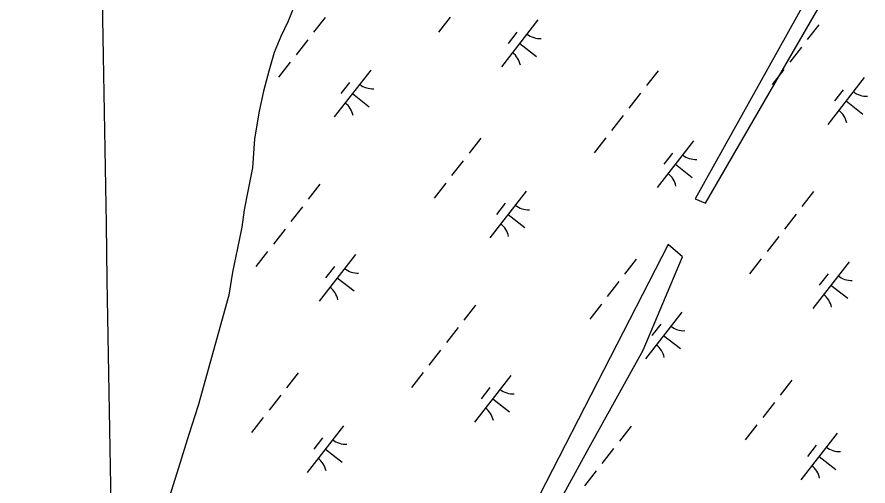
# Model space of a CAD drawing. Extents: x 3888273 to 3909528, y 158682 to 181032.
# Drawn here: x 3893870 to 3894588, y 164538 to 164935 of the extents above; entities that cross this region are included whole.
import ezdxf

# ---------------------------------------------------------------- set-up
doc = ezdxf.new("R2010")
doc.units = 0
for name, color, linetype in [('V-GRID-MAJR', 7, 'Continuous'), ('V-RIVR-JETY', 7, 'Continuous'), ('V-WETL-SWMP', 7, 'Continuous')]:
    doc.layers.add(name, color=color, linetype=linetype)

msp = doc.modelspace()

# ---------------------------------------------------------------- linework, layer by layer
at = {"layer": 'V-GRID-MAJR'}
msp.add_spline([(3893981.13, 162598.21), (3893979.03, 162723.86), (3893877.65, 168784.1), (3893869.57, 169267.48)], degree=3, dxfattribs=at)
at = {"layer": 'V-RIVR-JETY'}
for points in [[(3895507.74, 166720.17), (3895407.98, 166536.39), (3895169.95, 166100.58), (3895068.43, 165906.3), (3894877.66, 165556.26), (3894739.39, 165314.72), (3894441.85, 164780.9), (3894450.6, 164777.4), (3894560.86, 164968.17), (3894627.37, 165076.69), (3894727.14, 165253.46), (3894851.4, 165486.25), (3895136.69, 166000.82), (3895497.24, 166658.91)], [(3894419.09, 164742.39), (3894310.58, 164530.61), (3894282.57, 164479.86), (3894198.56, 164338.09), (3894175.81, 164296.08), (3893892.27, 163781.51)], [(3893902.77, 163769.26), (3894069.04, 164070.3), (3894200.31, 164304.83), (3894263.32, 164420.35), (3894324.58, 164520.11), (3894352.58, 164570.87), (3894398.09, 164653.13), (3894431.34, 164731.89), (3894419.09, 164742.39)]]:
    msp.add_lwpolyline(points, dxfattribs=at)
at = {"layer": 'V-WETL-SWMP'}
for p, q in [((3894106.33, 164951.07), (3894098.46, 164931.16)), ((3894129.71, 164934.26), (3894119.89, 164921.63)), ((3894235.17, 164934.5), (3894225.35, 164921.88)), ((3894098.46, 164931.16), (3894092.13, 164918.22)), ((3894309.32, 164932.03), (3894278.61, 164892.57)), ((3894546.38, 164928.04), (3894536.55, 164915.41)), ((3894092.13, 164918.22), (3894086.54, 164904.53)), ((3894291.56, 164921.77), (3894284.19, 164912.3)), ((3894114.97, 164915.32), (3894105.15, 164902.69)), ((3894293.96, 164912.3), (3894308.17, 164901.25)), ((3894086.54, 164904.53), (3894082.19, 164888.84)), ((3894531.64, 164909.09), (3894521.82, 164896.47)), ((3894100.23, 164896.38), (3894090.41, 164883.75)), ((3894168.08, 164889.58), (3894137.37, 164850.12)), ((3894516.9, 164890.15), (3894507.08, 164877.52)), ((3894082.19, 164888.84), (3894077.59, 164871.9)), ((3894410.67, 164889.18), (3894400.84, 164876.56)), ((3894584.74, 164883.36), (3894554.04, 164843.89)), ((3894150.32, 164879.32), (3894142.95, 164869.85)), ((3894077.59, 164871.9), (3894073.98, 164854.95)), ((3894152.72, 164869.85), (3894166.93, 164858.8)), ((3894395.93, 164870.24), (3894386.11, 164857.62)), ((3894566.99, 164873.1), (3894559.62, 164863.63)), ((3894569.39, 164863.63), (3894583.6, 164852.57)), ((3894073.98, 164854.95), (3894070.07, 164831.52)), ((3894381.19, 164851.3), (3894371.37, 164838.67)), ((3894260.99, 164832.12), (3894251.17, 164819.49)), ((3894366.45, 164832.36), (3894356.63, 164819.73)), ((3894070.07, 164831.52), (3894068.41, 164807.07)), ((3894440.6, 164829.89), (3894409.89, 164790.42)), ((3894422.84, 164819.63), (3894415.47, 164810.16)), ((3894246.25, 164813.18), (3894236.43, 164800.55)), ((3894068.41, 164807.07), (3894064.53, 164787.38)), ((3894425.25, 164810.16), (3894439.45, 164799.1)), ((3894125.28, 164793.27), (3894115.46, 164780.64)), ((3894231.52, 164794.23), (3894221.69, 164781.61)), ((3894064.53, 164787.38), (3894061.18, 164771.68)), ((3894299.36, 164787.44), (3894268.65, 164747.98)), ((3894541.95, 164787.04), (3894532.12, 164774.41)), ((3894281.6, 164777.18), (3894274.23, 164767.71)), ((3894061.18, 164771.68), (3894059.33, 164756.96)), ((3894110.54, 164774.32), (3894100.72, 164761.7)), ((3894284, 164767.71), (3894298.21, 164756.65)), ((3894527.21, 164768.1), (3894517.39, 164755.47)), ((3894059.33, 164756.96), (3894055.72, 164739.27)), ((3894095.81, 164755.38), (3894085.98, 164742.75)), ((3894512.47, 164749.16), (3894502.65, 164736.53)), ((3894055.72, 164739.27), (3894051.34, 164719.08)), ((3894081.07, 164736.44), (3894071.24, 164723.81)), ((3894155.21, 164733.97), (3894124.51, 164694.51)), ((3894392.27, 164729.97), (3894382.45, 164717.34)), ((3894497.74, 164730.21), (3894487.91, 164717.59)), ((3894571.88, 164727.74), (3894541.17, 164688.28)), ((3894051.34, 164719.08), (3894048.46, 164699.63)), ((3894137.45, 164723.71), (3894130.08, 164714.24)), ((3894554.12, 164717.48), (3894546.75, 164708.01)), ((3894139.86, 164714.24), (3894154.06, 164703.18)), ((3894377.53, 164711.03), (3894367.71, 164698.4)), ((3894556.53, 164708.01), (3894570.73, 164696.96)), ((3894048.46, 164699.63), (3894022.37, 164606.46)), ((3894256.56, 164691.12), (3894246.74, 164678.49)), ((3894362.8, 164692.09), (3894352.97, 164679.46)), ((3894430.64, 164685.29), (3894399.93, 164645.83)), ((3894412.88, 164675.04), (3894405.51, 164665.56)), ((3894241.82, 164672.18), (3894232, 164659.55)), ((3894415.28, 164665.56), (3894429.49, 164654.51)), ((3894227.09, 164653.24), (3894217.26, 164640.61)), ((3894106.89, 164634.05), (3894097.06, 164621.43)), ((3894212.35, 164634.3), (3894202.52, 164621.67)), ((3894286.49, 164631.82), (3894255.79, 164592.36)), ((3894523.55, 164627.83), (3894513.73, 164615.2)), ((3894268.73, 164621.57), (3894261.37, 164612.09)), ((3894092.15, 164615.11), (3894082.32, 164602.48)), ((3894271.14, 164612.09), (3894285.35, 164601.04)), ((3894022.37, 164606.46), (3894014.46, 164581.81)), ((3894508.81, 164608.89), (3894498.99, 164596.26)), ((3894077.41, 164596.17), (3894067.58, 164583.54)), ((3894145.25, 164589.37), (3894114.55, 164549.91)), ((3894387.84, 164588.98), (3894378.02, 164576.35)), ((3894494.08, 164589.94), (3894484.25, 164577.32)), ((3894014.46, 164581.81), (3894005.79, 164553.67)), ((3894561.92, 164583.15), (3894531.21, 164543.69)), ((3894127.49, 164579.12), (3894120.12, 164569.65)), ((3894129.9, 164569.64), (3894144.1, 164558.59)), ((3894373.1, 164570.03), (3894363.28, 164557.41)), ((3894544.16, 164572.89), (3894536.79, 164563.42)), ((3894546.57, 164563.42), (3894560.77, 164552.36)), ((3894005.79, 164553.67), (3893996.6, 164524.28)), ((3894358.37, 164551.09), (3894348.54, 164538.46))]:
    msp.add_line(p, q, dxfattribs=at)
for centre, start, end in [((3894311.11, 164933.95), 231.34298, 272.88664), ((3894277.19, 164890.35), 11.34298, 52.88663), ((3894169.87, 164891.51), 231.34298, 272.88664), ((3894586.54, 164885.28), 231.34298, 272.88664), ((3894135.95, 164847.91), 11.34298, 52.88663), ((3894552.62, 164841.68), 11.34298, 52.88663), ((3894442.39, 164831.81), 231.34298, 272.88664), ((3894408.47, 164788.21), 11.34298, 52.88663), ((3894301.15, 164789.36), 231.34298, 272.88664), ((3894267.23, 164745.76), 11.34298, 52.88663), ((3894157.01, 164735.89), 231.34298, 272.88664), ((3894573.68, 164729.66), 231.34298, 272.88664), ((3894123.08, 164692.29), 11.34298, 52.88663), ((3894539.75, 164686.06), 11.34298, 52.88663), ((3894432.43, 164687.22), 231.34298, 272.88664), ((3894398.51, 164643.62), 11.34298, 52.88663), ((3894288.29, 164633.75), 231.34298, 272.88664), ((3894254.36, 164590.15), 11.34298, 52.88663), ((3894147.05, 164591.3), 231.34298, 272.88664), ((3894563.71, 164585.07), 231.34298, 272.88664), ((3894113.12, 164547.7), 11.34298, 52.88663), ((3894529.79, 164541.47), 11.34298, 52.88663)]:
    msp.add_arc(centre, 17.62, start, end, dxfattribs=at)

doc.saveas('drawing.dxf')
